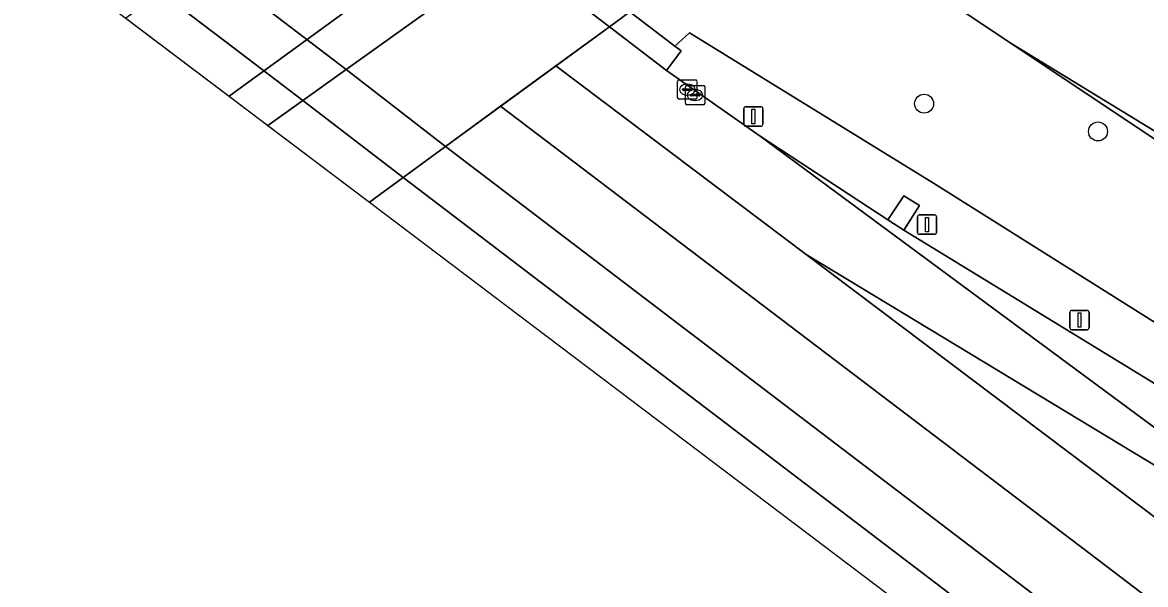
# Model space of a CAD drawing. Extents: x 158352 to 159489, y 383828 to 384603.
# Drawn here: x 158580 to 158637.9, y 384029.4 to 384058.4 of the extents above; entities that cross this region are included whole.
import ezdxf

# ---------------------------------------------------------------- set-up
doc = ezdxf.new("R2010")
doc.units = 0
for name, color, linetype in [('IMGEO_Berm_groen', 7, 'Continuous'), ('IMGEO_Boom', 7, 'Continuous'), ('IMGEO_Dek', 7, 'Continuous'), ('IMGEO_Groenvoorziening', 7, 'Continuous'), ('IMGEO_Kolk', 7, 'Continuous'), ('IMGEO_Lichtmast', 7, 'Continuous'), ('IMGEO_Muur', 7, 'Continuous'), ('IMGEO_Rijbaan_lokaal_open', 7, 'Continuous'), ('IMGEO_Rijbaan_regionaal_gesloten', 7, 'Continuous'), ('IMGEO_Terreindeel_open', 7, 'Continuous'), ('IMGEO_Verkeerseiland_gesloten', 7, 'Continuous'), ('IMGEO_Voetpad_open', 7, 'Continuous')]:
    doc.layers.add(name, color=color, linetype=linetype)

msp = doc.modelspace()

# ---------------------------------------------------------------- linework, layer by layer
at = {"layer": 'IMGEO_Berm_groen'}
msp.add_lwpolyline([(158661.741, 384028.584), (158651.483, 384034.675), (158626.962, 384050.112), (158614.378, 384057.858), (158613.62, 384057.184), (158613.947, 384056.935), (158613.186, 384055.92), (158618.011, 384052.527), (158624.607, 384048.204), (158625.429, 384049.459), (158626.231, 384048.952), (158625.433, 384047.682), (158641.681, 384037.738), (158642.473, 384039.017), (158643.286, 384038.507), (158642.504, 384037.211), (158658.861, 384027.393)], dxfattribs=at)
msp.add_lwpolyline([(158712.448, 383967.648), (158601.783, 384051.997), (158599.607, 384050.406), (158710.894, 383965.575), (158870.149, 383844.179), (158872.742, 383845.398), (158840.416, 383870.111)], close=True, dxfattribs=at)
at = {"layer": 'IMGEO_Boom'}
for centre in [(158626.477, 384054.208), (158635.447, 384052.775)]:
    msp.add_circle(centre, 0.489, dxfattribs=at)
at = {"layer": 'IMGEO_Dek'}
msp.add_lwpolyline([(158597.855, 384049.125), (158599.607, 384050.406), (158601.783, 384051.997), (158610.237, 384058.176), (158611.3, 384058.953), (158606.221, 384062.826), (158604.116, 384064.431), (158598.845, 384068.45), (158597.461, 384069.506), (158593.855, 384072.255), (158589.868, 384075.295), (158584.779, 384079.176), (158583.753, 384078.425), (158575.283, 384072.224), (158573.109, 384070.633), (158571.232, 384069.26), (158583.349, 384060.096)], close=True, dxfattribs=at)
at = {"layer": 'IMGEO_Groenvoorziening'}
for points in [[(158613.197, 384066.952), (158612.294, 384067.106), (158609.144, 384064.921), (158606.221, 384062.826), (158611.3, 384058.953), (158613.62, 384057.184), (158614.378, 384057.858), (158626.962, 384050.112), (158651.483, 384034.675), (158661.741, 384028.584), (158677.929, 384018.316), (158707.358, 384000), (158765.871, 383961.56), (158795.981, 383941.779), (158809.728, 383931.93), (158811, 383936.053), (158800.948, 383942.61), (158788.302, 383952.844), (158769.011, 383966.352), (158753.016, 383977.553), (158718.365, 384000), (158666.397, 384033.665)], [(158666.397, 384033.665), (158631.002, 384057.298), (158621.238, 384063.817)], [(158621.238, 384063.817), (158631.002, 384057.298), (158664.976, 384036.523), (158673.761, 384032.455), (158676.121, 384035.659), (158673.127, 384037.94)]]:
    msp.add_lwpolyline(points, dxfattribs=at)
msp.add_lwpolyline([(158683.45, 384030.599), (158676.121, 384035.659), (158673.761, 384032.455), (158664.976, 384036.523), (158631.002, 384057.298), (158666.397, 384033.665), (158718.365, 384000), (158753.016, 383977.553), (158769.011, 383966.352), (158772.161, 383971.159), (158772.196, 383971.212), (158767.881, 383974.094), (158765.611, 383975.61), (158729.099, 384000), (158710.634, 384012.378), (158708.423, 384013.859)], close=True, dxfattribs=at)
at = {"layer": 'IMGEO_Kolk'}
for p, q in [((158613.757, 384054.51), (158613.757, 384055.362)), ((158613.832, 384055.436), (158614.684, 384055.436)), ((158614.235, 384055.153), (158615.087, 384055.153)), ((158614.245, 384055.216), (158614.27, 384055.216)), ((158614.758, 384055.362), (158614.758, 384054.51)), ((158614.016, 384054.93), (158614.016, 384054.942)), ((158614.454, 384054.893), (158614.056, 384054.893)), ((158614.059, 384054.979), (158614.457, 384054.979)), ((158614.16, 384054.227), (158614.16, 384055.079)), ((158614.268, 384054.656), (158614.243, 384054.656)), ((158614.419, 384054.647), (158614.419, 384054.659)), ((158614.857, 384054.61), (158614.459, 384054.61)), ((158614.462, 384054.696), (158614.86, 384054.696)), ((158614.5, 384054.942), (158614.5, 384054.93)), ((158614.648, 384054.933), (158614.673, 384054.933)), ((158614.903, 384054.659), (158614.903, 384054.647)), ((158615.161, 384055.079), (158615.161, 384054.227)), ((158614.684, 384054.436), (158613.832, 384054.436)), ((158615.087, 384054.153), (158614.235, 384054.153)), ((158614.671, 384054.373), (158614.646, 384054.373))]:
    msp.add_line(p, q, dxfattribs=at)
for points in [[(158613.757, 384054.51), (158613.757, 384055.362)], [(158613.832, 384055.436), (158614.684, 384055.436)], [(158614.235, 384055.153), (158615.087, 384055.153)], [(158614.758, 384055.362), (158614.758, 384054.51)], [(158614.16, 384054.227), (158614.16, 384055.079)], [(158615.161, 384055.079), (158615.161, 384054.227)], [(158614.684, 384054.436), (158613.832, 384054.436)], [(158615.087, 384054.153), (158614.235, 384054.153)]]:
    msp.add_lwpolyline(points, dxfattribs=at)
for centre, radius, start, end in [((158613.834, 384055.36), 0.0765, 91.55205, 178.44795), ((158613.834, 384055.36), 0.0765, 91.55205, 178.44795), ((158614.237, 384055.077), 0.0765, 91.55205, 178.44795), ((158614.237, 384055.077), 0.0765, 91.55205, 178.44795), ((158614.682, 384055.36), 0.0765, 1.55205, 88.44795), ((158614.682, 384055.36), 0.0765, 1.55205, 88.44795), ((158615.085, 384055.077), 0.0765, 1.55205, 88.44795), ((158615.085, 384055.077), 0.0765, 1.55205, 88.44795), ((158614.056, 384054.939), 0.0403, 85.87752, 175.75265), ((158614.053, 384054.929), 0.0366, 178.93798, 274.71019), ((158614.459, 384054.656), 0.0403, 85.87752, 175.75265), ((158614.456, 384054.646), 0.0366, 178.93798, 274.71019), ((158614.457, 384054.936), 0.043, 264.86636, 352.45326), ((158614.461, 384054.941), 0.0386, 1.73085, 96.63898), ((158614.86, 384054.653), 0.043, 264.86636, 352.45326), ((158614.864, 384054.658), 0.0386, 1.73085, 96.63898), ((158613.834, 384054.512), 0.0765, 181.55205, 268.44795), ((158613.834, 384054.512), 0.0765, 181.55205, 268.44795), ((158614.237, 384054.229), 0.0765, 181.55205, 268.44795), ((158614.237, 384054.229), 0.0765, 181.55205, 268.44795), ((158614.682, 384054.512), 0.0765, 271.55205, 358.44795), ((158614.682, 384054.512), 0.0765, 271.55205, 358.44795), ((158615.085, 384054.229), 0.0765, 271.55205, 358.44795), ((158615.085, 384054.229), 0.0765, 271.55205, 358.44795)]:
    msp.add_arc(centre, radius, start, end, dxfattribs=at)
for centre, major_axis, ratio, start_param, end_param in [((158614.244, 384054.936), (-0.387, 0.002), 0.722429, 4.712389, 7.853982), ((158614.269, 384054.936), (-0.39, 0.002), 0.717154, 1.570796, 4.712389), ((158614.647, 384054.653), (-0.387, 0.002), 0.722429, 4.712389, 7.853982), ((158614.672, 384054.653), (-0.39, 0.002), 0.717154, 1.570796, 4.712389)]:
    msp.add_ellipse(centre, major_axis=major_axis, ratio=ratio, start_param=start_param, end_param=end_param, dxfattribs=at)
at = {"layer": 'IMGEO_Lichtmast'}
for p, q in [((158617.169, 384053.147), (158617.169, 384053.947)), ((158617.169, 384053.947), (158617.169, 384053.147)), ((158617.269, 384054.047), (158618.059, 384054.047)), ((158618.059, 384054.047), (158617.269, 384054.047)), ((158618.159, 384053.947), (158618.159, 384053.147)), ((158618.159, 384053.147), (158618.159, 384053.947)), ((158618.059, 384053.047), (158617.269, 384053.047)), ((158617.269, 384053.047), (158618.059, 384053.047)), ((158626.127, 384047.565), (158626.127, 384048.365)), ((158626.127, 384048.365), (158626.127, 384047.565)), ((158626.227, 384048.465), (158627.017, 384048.465)), ((158627.017, 384048.465), (158626.227, 384048.465)), ((158627.117, 384048.365), (158627.117, 384047.565)), ((158627.117, 384047.565), (158627.117, 384048.365)), ((158627.017, 384047.465), (158626.227, 384047.465)), ((158626.227, 384047.465), (158627.017, 384047.465)), ((158634.097, 384043.538), (158634.887, 384043.538)), ((158634.887, 384043.538), (158634.097, 384043.538)), ((158633.997, 384042.638), (158633.997, 384043.438)), ((158633.997, 384043.438), (158633.997, 384042.638)), ((158634.987, 384043.438), (158634.987, 384042.638)), ((158634.987, 384042.638), (158634.987, 384043.438)), ((158634.887, 384042.538), (158634.097, 384042.538)), ((158634.097, 384042.538), (158634.887, 384042.538))]:
    msp.add_line(p, q, dxfattribs=at)
for points in [[(158617.589, 384053.922), (158617.739, 384053.922), (158617.739, 384053.172), (158617.589, 384053.172), (158617.589, 384053.922)], [(158626.547, 384048.34), (158626.697, 384048.34), (158626.697, 384047.59), (158626.547, 384047.59), (158626.547, 384048.34)], [(158634.417, 384043.413), (158634.567, 384043.413), (158634.567, 384042.663), (158634.417, 384042.663), (158634.417, 384043.413)]]:
    msp.add_lwpolyline(points, dxfattribs=at)
for centre, start, end in [((158617.269, 384053.947), 90, 180), ((158617.269, 384053.947), 90, 180), ((158618.059, 384053.947), 0, 90), ((158618.059, 384053.947), 360, 90), ((158617.269, 384053.147), 180, 270), ((158617.269, 384053.147), 180, 270), ((158618.059, 384053.147), 270, 0), ((158618.059, 384053.147), 270, 0), ((158626.227, 384048.365), 90, 180), ((158626.227, 384048.365), 90, 180), ((158627.017, 384048.365), 0, 90), ((158627.017, 384048.365), 360, 90), ((158626.227, 384047.565), 180, 270), ((158626.227, 384047.565), 180, 270), ((158627.017, 384047.565), 270, 0), ((158627.017, 384047.565), 270, 0), ((158634.097, 384043.438), 90, 180), ((158634.097, 384043.438), 90, 180), ((158634.887, 384043.438), 0, 90), ((158634.887, 384043.438), 360, 90), ((158634.097, 384042.638), 180, 270), ((158634.097, 384042.638), 180, 270), ((158634.887, 384042.638), 270, 0), ((158634.887, 384042.638), 270, 0)]:
    msp.add_arc(centre, 0.1, start, end, dxfattribs=at)
at = {"layer": 'IMGEO_Muur'}
for points in [[(158583.753, 384078.425), (158588.822, 384074.549), (158592.812, 384071.498), (158594.221, 384070.421), (158596.415, 384068.743), (158597.794, 384067.689), (158601.622, 384064.762), (158605.154, 384062.062), (158610.237, 384058.176), (158611.3, 384058.953), (158606.221, 384062.826), (158604.116, 384064.431), (158598.845, 384068.45), (158597.461, 384069.506), (158593.855, 384072.255), (158589.868, 384075.295), (158584.779, 384079.176)], [(158613.62, 384057.184), (158611.3, 384058.953), (158610.237, 384058.176), (158613.186, 384055.92), (158613.947, 384056.935)]]:
    msp.add_lwpolyline(points, close=True, dxfattribs=at)
at = {"layer": 'IMGEO_Rijbaan_lokaal_open'}
msp.add_lwpolyline([(158624.607, 384048.204), (158625.433, 384047.682), (158626.231, 384048.952), (158625.429, 384049.459)], close=True, dxfattribs=at)
at = {"layer": 'IMGEO_Rijbaan_regionaal_gesloten'}
for points in [[(158597.794, 384067.689), (158596.415, 384068.743), (158594.221, 384070.421), (158592.812, 384071.498), (158588.822, 384074.549), (158583.753, 384078.425), (158575.283, 384072.224), (158580.261, 384068.442), (158584.339, 384065.343), (158585.751, 384064.27), (158587.974, 384062.581), (158589.327, 384061.553), (158593.116, 384058.673), (158596.664, 384055.978), (158601.783, 384051.997), (158610.237, 384058.176), (158605.154, 384062.062), (158601.622, 384064.762)], [(158597.855, 384049.125), (158599.607, 384050.406), (158594.417, 384054.368), (158590.876, 384057.07), (158587.109, 384059.946), (158585.767, 384060.97), (158583.544, 384062.667), (158582.135, 384063.743), (158578.047, 384066.863), (158573.109, 384070.633), (158571.232, 384069.26), (158583.349, 384060.096)], [(158618.011, 384052.527), (158613.186, 384055.92), (158610.237, 384058.176), (158607.475, 384056.157), (158620.391, 384046.424), (158652.865, 384026.773)], [(158604.629, 384054.077), (158601.783, 384051.997), (158712.448, 383967.648), (158840.416, 383870.111), (158872.742, 383845.398), (158876.311, 383847.075), (158853.2, 383864.631), (158826.26, 383885.172), (158810.298, 383897.342), (158786.867, 383915.207), (158739.488, 383951.331), (158697.831, 383983.092), (158678.288, 383997.993), (158670.924, 384003.608), (158635.896, 384030.315)], [(158868.176, 383843.253), (158870.149, 383844.179), (158710.894, 383965.575), (158599.607, 384050.406), (158597.855, 384049.125), (158647.356, 384011.687), (158729.784, 383948.814), (158785.821, 383906.07)]]:
    msp.add_lwpolyline(points, close=True, dxfattribs=at)
for points in [[(158742.631, 383953.57), (158727.395, 383965.137), (158726.65, 383965.718), (158716.689, 383973.306), (158711.458, 383977.29), (158710.71, 383977.882), (158695.511, 383989.452), (158694.758, 383990.039), (158679.572, 384001.613), (158678.81, 384002.198), (158663.682, 384013.776), (158662.899, 384014.332), (158658.2, 384017.903), (158620.391, 384046.424), (158607.475, 384056.157), (158604.629, 384054.077), (158635.896, 384030.315), (158670.924, 384003.608), (158678.288, 383997.993), (158697.831, 383983.092), (158739.488, 383951.331), (158786.867, 383915.207)], [(158743.756, 383974.053), (158727.655, 383984.329), (158726.831, 383984.845), (158725.822, 383985.49), (158710.741, 383995.129), (158709.941, 383995.652), (158693.84, 384005.947), (158693.043, 384006.463), (158683.291, 384012.679), (158676.885, 384016.664), (158676.071, 384017.151), (158659.633, 384026.899), (158658.861, 384027.393), (158642.504, 384037.211), (158641.681, 384037.738), (158625.433, 384047.682), (158624.607, 384048.204), (158618.011, 384052.527), (158652.865, 384026.773), (158659.949, 384021.569)], [(158652.865, 384026.773), (158620.391, 384046.424), (158658.2, 384017.903)]]:
    msp.add_lwpolyline(points, dxfattribs=at)
at = {"layer": 'IMGEO_Terreindeel_open'}
msp.add_lwpolyline([(158597.855, 384049.125), (158599.607, 384050.406), (158601.783, 384051.997), (158604.629, 384054.077), (158607.475, 384056.157), (158610.237, 384058.176), (158611.3, 384058.953), (158606.221, 384062.826), (158605.154, 384062.062), (158596.664, 384055.978), (158594.417, 384054.368), (158592.622, 384053.082)], close=True, dxfattribs=at)
at = {"layer": 'IMGEO_Verkeerseiland_gesloten'}
msp.add_lwpolyline([(158585.751, 384064.27), (158584.339, 384065.343), (158580.261, 384068.442), (158575.283, 384072.224), (158573.109, 384070.633), (158578.047, 384066.863), (158582.135, 384063.743), (158583.544, 384062.667), (158585.767, 384060.97), (158587.109, 384059.946), (158590.876, 384057.07), (158594.417, 384054.368), (158599.607, 384050.406), (158601.783, 384051.997), (158596.664, 384055.978), (158593.116, 384058.673), (158589.327, 384061.553), (158587.974, 384062.581)], close=True, dxfattribs=at)
at = {"layer": 'IMGEO_Voetpad_open'}
for points in [[(158592.622, 384053.082), (158594.417, 384054.368), (158596.664, 384055.978), (158605.154, 384062.062), (158606.221, 384062.826), (158609.144, 384064.921), (158612.294, 384067.106), (158639.205, 384085.77), (158638.682, 384086.499), (158638.27, 384087.073), (158637.764, 384087.748), (158604.116, 384064.431), (158590.617, 384054.599)], [(158590.617, 384054.599), (158604.116, 384064.431), (158598.845, 384068.45), (158597.794, 384067.689), (158589.327, 384061.553), (158587.109, 384059.946), (158585.29, 384058.628)]]:
    msp.add_lwpolyline(points, close=True, dxfattribs=at)

doc.saveas('drawing.dxf')
